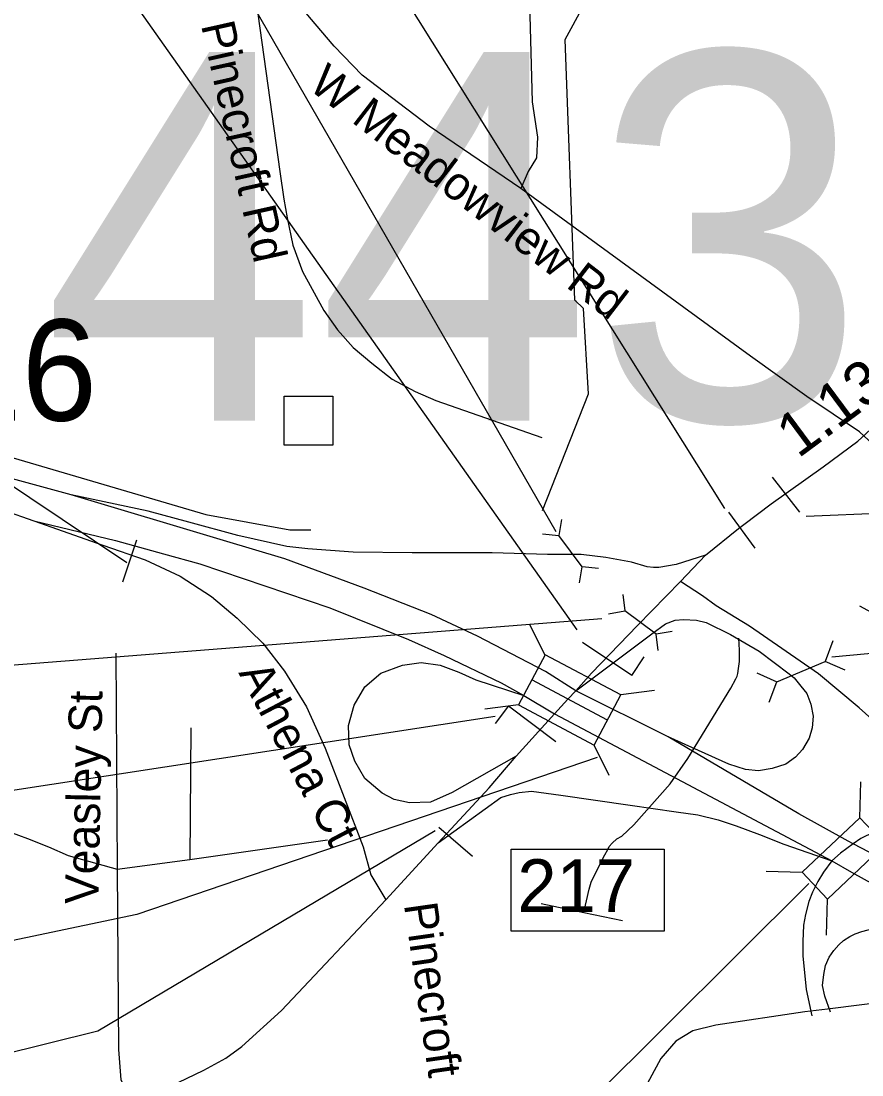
# Model space of a CAD drawing. Extents: x 1662474 to 1856135, y 779280 to 917889.
# Drawn here: x 1749878 to 1752270, y 834982 to 837982 of the extents above; entities that cross this region are included whole.
import ezdxf

# ---------------------------------------------------------------- set-up
doc = ezdxf.new("R2010")
doc.units = 0
for name, color, linetype in [('Cogo Default Point CELL', 7, 'Continuous'), ('Exist Hydrographic Misc Water Feature', 7, 'Continuous'), ('Exist Road Non-System Structure Non-Sys Other Attributed CELL', 7, 'Continuous'), ('Exist Road Non-System Structure Non-Sys Other Number Label', 7, 'Continuous'), ('Exist Road Non-System Type 51', 7, 'Continuous'), ('Exist Road Non-System Type 51 Label', 7, 'Continuous'), ('Exist Road Primary Interstate Divided Center Attributed', 7, 'Continuous'), ('Exist Road Primary Interstate Interchange CELL', 7, 'Continuous'), ('Exist Road Primary Interstate Ramp 1 Lane Attributed', 7, 'Continuous'), ('Exist Road Primary Interstate Structure Culvert Number Label', 7, 'Continuous'), ('Exist Road Primary Interstate Structure Ovrhead Sign CELL', 7, 'Continuous'), ('Exist Road Primary Interstate Structure Standard Bridge CELL', 7, 'Continuous'), ('Exist Road Primary Interstate Structure Standard Bridge Number Label', 7, 'Continuous'), ('Exist Road Secondary Mileage Tenths English Label', 7, 'Continuous'), ('Exist Road Secondary Structure Culvert CELL', 7, 'Continuous'), ('Exist Road Secondary Type 51 Attributed', 7, 'Continuous'), ('Exist Road Secondary Type 51 Undivided 4 Lane Attributed', 7, 'Continuous'), ('Exist Vertical Profile Horizontal Axis Label Major', 7, 'Continuous'), ('Markup_Level_0', 7, 'Continuous'), ('Scratch_Level_0', 7, 'Continuous'), ('Scratch_Level_6', 7, 'Continuous')]:
    doc.layers.add(name, color=color, linetype=linetype)

msp = doc.modelspace()

# ---------------------------------------------------------------- linework, layer by layer
at = {"layer": 'Exist Hydrographic Misc Water Feature'}
for p, q in [((1751357.4, 835469.8), (1751479.2, 835444.8)), ((1751479.2, 835444.8), (1751589.1, 835421.9))]:
    msp.add_line(p, q, dxfattribs=at)
for points in [[(1751360.8, 836588.7), (1751491.7, 836920.7), (1751477.8, 837163.9), (1751452.8, 837187.5), (1751425.7, 837929.9), (1751831.7, 838676.5), (1751958.8, 839008.7), (1752079.8, 839508.5), (1752584.9, 840095.5), (1752745.8, 840394.2), (1752812.7, 840471.6), (1752988.8, 840576.4), (1753482.8, 840773.1), (1753765.8, 840780.4), (1753973.7, 840743.3)], [(1751479.2, 835444.8), (1751493.8, 835510.7), (1751499.9, 835530.6), (1751514.1, 835560.5), (1751538.5, 835608.4), (1751546.7, 835624.3), (1751550.8, 835632.2), (1751559, 835642.2), (1751573.1, 835654), (1751587.1, 835661.9), (1751621.3, 835693.7), (1751724.3, 835811), (1751774.9, 835882.5), (1751896.5, 836083.6), (1751910.9, 836109.5), (1751915, 836117.5), (1751917, 836125.3), (1751919.1, 836139.4), (1751921.1, 836159.4), (1751921.5, 836179.4), (1751921.5, 836191.4), (1751919.9, 836225.4)]]:
    msp.add_lwpolyline(points, dxfattribs=at)
at = {"layer": 'Exist Road Non-System Structure Non-Sys Other Attributed CELL'}
msp.add_lwpolyline([(1750626.2, 836914), (1750765.2, 836914), (1750765.2, 836774.9), (1750626.2, 836774.9)], close=True, dxfattribs=at)
at = {"layer": 'Exist Road Non-System Type 51'}
for p, q in [((1752605.2, 836492.9), (1752262.8, 836812.9)), ((1750147.6, 836183), (1750151.5, 835568)), ((1750361.1, 835970.7), (1750357.9, 835595.6)), ((1750357.9, 835595.6), (1750750.1, 835651.8)), ((1750151.5, 835568), (1750357.9, 835595.6)), ((1752171.4, 835169.4), (1752107.6, 835162))]:
    msp.add_line(p, q, dxfattribs=at)
for points in [[(1751601.6, 838345.4), (1751417.6, 838209.2), (1751376.4, 838174), (1751346.5, 838134.1), (1751326.5, 838082.9), (1751325.2, 837997.9), (1751331.5, 837751.8), (1751347.5, 837651.8), (1751343.9, 837592.9), (1751320.2, 837554.1), (1751299.2, 837505.5)], [(1750615.2, 838094.2), (1750576.4, 838069), (1750556.5, 838045.4), (1750547.9, 838025.5), (1750551.5, 838002.9), (1750613.9, 837553.4), (1750625.2, 837475.1), (1750635.2, 837421.5), (1750651.5, 837344.4), (1750679.1, 837269.1), (1750738.9, 837157.8)], [(1751299.2, 837505.5), (1751038.9, 837682.7), (1750847.9, 837827.9), (1750769.1, 837910.5), (1750699, 837992.9), (1750615.2, 838094.2)], [(1752262.8, 836812.9), (1752112.6, 836912.9), (1751952.8, 837027.9), (1751299.2, 837505.5)], [(1750738.9, 837157.8), (1750777.8, 837102.9), (1750822.9, 837053), (1750876.1, 837007.9), (1750933.9, 836963), (1750999, 836927.9), (1751057.8, 836901.9), (1751359.1, 836796.6)], [(1752605.2, 836492.9), (1752525.1, 836392.7), (1752479, 836307.9), (1752457.8, 836280.6), (1752445.1, 836268), (1752427.6, 836260.4), (1752403.9, 836258.1), (1752361.4, 836263), (1752264.1, 836316.9)], [(1748990.9, 835522.9), (1749089.6, 835521.9), (1749248.4, 835524.5), (1749337.6, 835561.2), (1749405.4, 835608.2), (1749471.4, 835655.7), (1749521.6, 835674.6), (1749579.9, 835677.2), (1749747.9, 835684), (1749845.1, 835674.6), (1749896.6, 835655.7), (1749956.2, 835631.2), (1750012.6, 835606.6), (1750151.5, 835568)], [(1750151.5, 835568), (1750155.4, 835054.7), (1750161.5, 834968.1), (1750187.4, 834919)], [(1753072.6, 834988), (1752677.1, 835189.9), (1752616.6, 835211.4), (1752577.4, 835214.8), (1752531.2, 835214.8), (1752449.4, 835204.2), (1752171.4, 835169.4)], [(1752107.6, 835162), (1751854.1, 835124.2), (1751789, 835107.7), (1751740.1, 835078), (1751697.6, 835029.2), (1751594.5, 834837.6), (1751559.1, 834773.4), (1751516.6, 834726.9), (1751470.1, 834698.5), (1751413.1, 834684.1), (1751380.6, 834680.7)]]:
    msp.add_lwpolyline(points, dxfattribs=at)
at = {"layer": 'Exist Road Primary Interstate Divided Center Attributed'}
msp.add_line((1751395.1, 836010.3), (1752184.4, 835591.5), dxfattribs=at)
for points in [[(1750020.8, 836633.3), (1749864.4, 836675.9), (1749690.6, 836723.7), (1749470.3, 836780.1), (1749293.9, 836827.9), (1748914.6, 836931.3)], [(1748931.8, 836860.6), (1749295.7, 836744.5), (1749622.8, 836650.7), (1749828.7, 836589.9), (1749914.7, 836559.4)], [(1751455.8, 836075.4), (1751370.2, 836130.2), (1751176.8, 836231), (1751044.8, 836292.7), (1750853.6, 836367.4), (1750759.3, 836403), (1750628.1, 836450.8), (1750453.9, 836503.8), (1750020.8, 836633.3)], [(1749914.7, 836559.4), (1750146.7, 836503.8), (1750283.2, 836465.6), (1750386.6, 836436.9), (1750756.3, 836311.8), (1750980.5, 836221.4), (1751081.3, 836176.3), (1751243.6, 836098), (1751307.9, 836061.8)], [(1751307.9, 836061.8), (1751395.1, 836010.3)], [(1751718.6, 835944.3), (1751455.8, 836075.4)], [(1752245, 835640.3), (1752230.9, 835647.9), (1752090.3, 835725.6), (1751718.6, 835944.3)], [(1753804, 834836.2), (1753731.4, 834866.1), (1753603.7, 834929.7), (1753446.3, 835009.7), (1753202.9, 835139.9), (1752944.3, 835277.9), (1752756.7, 835378.8), (1752710.6, 835396), (1752403.6, 835557.2), (1752245, 835640.3)], [(1752184.4, 835591.5), (1752240.2, 835559.5), (1752587, 835368.1), (1753024.2, 835128.6)]]:
    msp.add_lwpolyline(points, dxfattribs=at)
at = {"layer": 'Exist Road Primary Interstate Interchange CELL'}
msp.add_lwpolyline([(1751272.2, 835624.5), (1751707.2, 835624.5), (1751707.2, 835391.3), (1751272.2, 835391.3)], close=True, dxfattribs=at)
at = {"layer": 'Exist Road Primary Interstate Ramp 1 Lane Attributed'}
for points in [[(1751824.8, 836461.7), (1751741.8, 836435.2), (1751692.1, 836426.3), (1751676.9, 836426.2), (1751658.9, 836428.5), (1751614.6, 836441.8), (1751541.6, 836455.1), (1751470.8, 836463.9), (1751375.6, 836463.9), (1751218.5, 836468.4), (1750990.6, 836468.4), (1750822.4, 836470.6), (1750694, 836479.4), (1750634.3, 836486.1), (1750494.7, 836517.7), (1750355.7, 836556), (1750239.3, 836587.3), (1750020.8, 836633.3)], [(1749914.7, 836559.4), (1750111.1, 836489.9), (1750231.6, 836448.4), (1750331.1, 836401.9), (1750419.7, 836344.4), (1750492.7, 836282.4), (1750565.7, 836211.5), (1750627.7, 836131.8), (1750689.6, 836030), (1750742.7, 835912.6), (1750851.2, 835631.4), (1750873.3, 835551.7), (1750915.3, 835480.9)], [(1752841.3, 835537.1), (1752578.8, 835748.7), (1752425.9, 835880.2), (1752262.2, 836026.7), (1752145.8, 836123.7), (1751949.8, 836259.5), (1751855.1, 836317.7), (1751816.3, 836345.7), (1751753.8, 836386.6)], [(1751455.8, 836075.4), (1751672, 836237.9), (1751710.7, 836265.9), (1751738.7, 836276.7), (1751762.4, 836278.9), (1751799.1, 836276.7), (1751827.1, 836270.2), (1751896, 836235.8), (1751977.8, 836188.3), (1752063.1, 836124.2), (1752076.9, 836112.9), (1752096.3, 836089.2), (1752113.5, 836067.7), (1752124.3, 836037.5), (1752130.8, 836003), (1752128.6, 835970.7), (1752120, 835940.5), (1752100.6, 835908.2), (1752081.2, 835886.6), (1752053.2, 835867.2), (1752014.4, 835854.3), (1751975.7, 835847.8), (1751939.1, 835852.1), (1751891.7, 835867.2), (1751718.6, 835944.3)], [(1751286.1, 835889.5), (1751104.8, 835786), (1751043.1, 835758.8), (1750983.3, 835757), (1750939.7, 835766.1), (1750905.3, 835784.2), (1750856.3, 835825.9), (1750827.3, 835874.9), (1750811, 835922.1), (1750809.2, 835976.6), (1750825.5, 836034.6), (1750856.3, 836087.2), (1750901.7, 836125.4), (1750963.3, 836148.9), (1751015.9, 836156.2), (1751070.3, 836148.9), (1751122.9, 836129), (1751171.9, 836107.2), (1751307.9, 836061.8)], [(1751064.9, 835642.7), (1751242.6, 835771.5), (1751269.8, 835780.6), (1751295.2, 835786), (1751329.6, 835789.7), (1751413.1, 835778.8), (1751610.7, 835749.7), (1751741.3, 835731.6), (1751803, 835722.5), (1751861, 835708), (1751911.8, 835691.7), (1751978.9, 835666.3), (1752047.8, 835639.1), (1752184.4, 835591.5)], [(1752841.3, 835537.1), (1752687.2, 835619.4), (1752623.4, 835659), (1752557.7, 835687.8), (1752536, 835693.7), (1752516.1, 835697.4), (1752488.1, 835701.3), (1752461.7, 835703.8), (1752412.1, 835703.8), (1752378.4, 835697.7), (1752368.7, 835696.2), (1752336, 835686.9), (1752303.2, 835673.4), (1752267, 835655.1), (1752245, 835640.3)], [(1752245, 835640.3), (1752208.4, 835613.1), (1752184.4, 835591.5)], [(1752184.4, 835591.5), (1752160.2, 835559.1), (1752143.9, 835532.6), (1752128.8, 835502.1), (1752118.9, 835476), (1752109.2, 835438.5), (1752103.9, 835408.9), (1752101.3, 835362.4), (1752101.6, 835321.6), (1752111.6, 835225.4), (1752127, 835150.3)], [(1752180.2, 835160.7), (1752164.1, 835206.1), (1752158, 835236.5), (1752161, 835268.3), (1752165.7, 835293.3), (1752177, 835317.4), (1752189.5, 835336.6), (1752204, 835352.6), (1752217.7, 835364.8), (1752235.6, 835376.2), (1752250.2, 835384.3), (1752269.1, 835390.9), (1752287.1, 835395.2), (1752302.3, 835397.1), (1752321.7, 835399.5), (1752373.7, 835393), (1752430.1, 835377.8), (1752555.8, 835332.3), (1752649, 835295.4), (1752733.5, 835256.4), (1752850.5, 835195.7), (1753024.2, 835128.6)]]:
    msp.add_lwpolyline(points, dxfattribs=at)
at = {"layer": 'Exist Road Primary Interstate Structure Culvert Number Label'}
msp.add_line((1752184.4, 836172.5), (1754234.4, 836366.6), dxfattribs=at)
at = {"layer": 'Exist Road Primary Interstate Structure Ovrhead Sign CELL'}
for p, q in [((1750179.4, 836439.9), (1747200.2, 838435.5)), ((1750167.6, 836385.4), (1750207.8, 836505.3))]:
    msp.add_line(p, q, dxfattribs=at)
at = {"layer": 'Exist Road Primary Interstate Structure Standard Bridge CELL'}
for p, q in [((1751368.6, 836177.2), (1751325.7, 836263.7)), ((1751546, 835992.4), (1751331.2, 836106.9)), ((1751679.9, 836076.4), (1751584.1, 836063.9)), ((1751293.2, 836035.8), (1751197.5, 836023.2)), ((1751550.8, 835834.4), (1751507.9, 835920.9)), ((1752263.8, 835713.9), (1752266.7, 835816.8)), ((1751997, 835562.2), (1752099.8, 835559.4)), ((1752169.4, 835380.1), (1752172.2, 835482.9))]:
    msp.add_line(p, q, dxfattribs=at)
for points in [[(1751584.1, 836063.9), (1751369.3, 836178.4), (1751293.1, 836035.4), (1751507.9, 835920.9)], [(1752099.8, 835559.4), (1752263.5, 835714.3), (1752335.9, 835637.8), (1752172.2, 835482.9)]]:
    msp.add_lwpolyline(points, close=True, dxfattribs=at)
at = {"layer": 'Exist Road Primary Interstate Structure Standard Bridge Number Label'}
msp.add_line((1752118.8, 835527.5), (1749306.5, 832725.2), dxfattribs=at)
msp.add_lwpolyline([(1751516.3, 835885.9), (1750207.4, 835438.8), (1748962.2, 835177.3)], dxfattribs=at)
at = {"layer": 'Exist Road Secondary Structure Culvert CELL'}
for p, q in [((1751415, 836563.4), (1751407.4, 836517.4)), ((1751361, 836522.5), (1751407.4, 836517.4)), ((1751474.4, 836428.8), (1751407.4, 836517.4)), ((1751466.8, 836382.8), (1751474.4, 836428.8)), ((1751520.8, 836423.6), (1751474.4, 836428.8)), ((1751589.4, 836349.4), (1751595, 836303)), ((1751549.1, 836295), (1751595, 836303)), ((1751684.2, 836236.8), (1751595, 836303)), ((1751730.2, 836244.9), (1751684.2, 836236.8)), ((1751689.8, 836190.5), (1751684.2, 836236.8)), ((1752187.3, 836217.7), (1752165.3, 836159.2)), ((1752028.1, 836101.6), (1752165.3, 836159.2)), ((1752222.4, 836134), (1752165.3, 836159.2)), ((1751970.9, 836126.7), (1752028.1, 836101.6)), ((1752006.1, 836043.1), (1752028.1, 836101.6))]:
    msp.add_line(p, q, dxfattribs=at)
at = {"layer": 'Exist Road Secondary Type 51 Attributed'}
for p, q in [((1751286.1, 835889.5), (1751395.1, 836010.3)), ((1750915.3, 835480.9), (1751064.9, 835642.7))]:
    msp.add_line(p, q, dxfattribs=at)
for points in [[(1749710.1, 836781.9), (1750403.9, 836577.7), (1750642.9, 836534.2), (1750702.8, 836534.2)], [(1748005.5, 834207.6), (1748811.7, 834474.5), (1749592.3, 834724.1), (1750254.7, 834934.6), (1750324.6, 834961), (1750398.5, 834996.1), (1750461, 835030), (1750506.3, 835062.9), (1750619.3, 835165.5), (1750915.3, 835480.9)]]:
    msp.add_lwpolyline(points, dxfattribs=at)
at = {"layer": 'Exist Road Secondary Type 51 Undivided 4 Lane Attributed'}
for points in [[(1751824.8, 836461.7), (1751918.6, 836537.9), (1751934.2, 836549.3), (1752011.4, 836607.5), (1752159.3, 836713.6), (1752257.7, 836786.5), (1752280.5, 836806.9), (1752371.6, 836892.1), (1752464.5, 837024.2), (1752533.9, 837098.9), (1752631.7, 837176.9), (1752736, 837286.2), (1752820.1, 837378.5), (1752879.8, 837451.7), (1752983, 837628), (1753153.9, 837950.9), (1753330.3, 838292.9), (1753754.1, 839101.4), (1753975.5, 839516.9), (1754307.7, 840094.4), (1754387.8, 840187.4), (1754449.9, 840261), (1754736.2, 840523.3), (1754968, 840754.9)], [(1751753.8, 836386.6), (1751824.8, 836461.7)], [(1751455.8, 836075.4), (1751500.8, 836126), (1751631.3, 836261.6), (1751753.8, 836386.6)], [(1751395.1, 836010.3), (1751433.7, 836052), (1751455.8, 836075.4)], [(1751064.9, 835642.7), (1751209.7, 835799.4), (1751286.1, 835889.5)]]:
    msp.add_lwpolyline(points, dxfattribs=at)
at = {"layer": 'Exist Vertical Profile Horizontal Axis Label Major'}
for p, q in [((1751399.7, 836528), (1750039, 838895.6)), ((1751459.4, 836249.3), (1750056.2, 838238)), ((1751529.8, 836280.7), (1749552.4, 836124.9)), ((1751226.8, 836002.5), (1749160.5, 835685))]:
    msp.add_line(p, q, dxfattribs=at)
at = {"layer": 'Markup_Level_0'}
for p, q in [((1751615.3, 836119.4), (1751474.9, 836212.7)), ((1751615.3, 836119.4), (1751650.4, 836172.2)), ((1751265, 836033.3), (1751226.6, 835982.8)), ((1751265, 836033.3), (1751399.3, 835931.2))]:
    msp.add_line(p, q, dxfattribs=at)
at = {"layer": 'Scratch_Level_0'}
for p, q in [((1752014.1, 836683.3), (1752092.3, 836583.9)), ((1751890.7, 836584.1), (1751965.3, 836482)), ((1751066.1, 835687.7), (1751162, 835605.3))]:
    msp.add_line(p, q, dxfattribs=at)
at = {"layer": 'Scratch_Level_6'}
for p, q in [((1751880, 836594.8), (1750130.7, 839388.8)), ((1752110.8, 836572.4), (1755963.1, 836737.5))]:
    msp.add_line(p, q, dxfattribs=at)
msp.add_lwpolyline([(1751056.4, 835677), (1750096.4, 835106.4), (1748682.6, 834756.1)], dxfattribs=at)

# ---------------------------------------------------------------- texts
at = {"layer": 'Cogo Default Point CELL'}
msp.add_text('1616', height=288, dxfattribs=at).set_placement((1749237.5, 836844.6))
at = {"layer": 'Exist Road Non-System Structure Non-Sys Other Number Label'}
msp.add_text('J443', height=1049.86, dxfattribs=at).set_placement((1749237.4, 836844.5))
at = {"layer": 'Exist Road Non-System Type 51 Label'}
for s, rotation, p in [('Pinecroft Rd', 282.604, (1750389.7, 837970.7)), ('W Meadowview Rd', 322.4059, (1750692.2, 837790.8)), ('Athena Ct', 297.8067, (1750495.7, 836126.9)), ('Veasley St', 88.8832, (1750098, 835467.7)), ('Pinecroft Rd', 278.1523, (1750966.9, 835467.4))]:
    msp.add_text(s, height=95, rotation=rotation, dxfattribs=at).set_placement(p)
at = {"layer": 'Exist Road Primary Interstate Interchange CELL'}
msp.add_text('217', height=150, dxfattribs=at).set_placement((1751289.8, 835446.1))
at = {"layer": 'Exist Road Secondary Mileage Tenths English Label'}
msp.add_text('1.13', height=125, rotation=36.5129, dxfattribs=at).set_placement((1752088.1, 836735.4))

doc.saveas('drawing.dxf')
